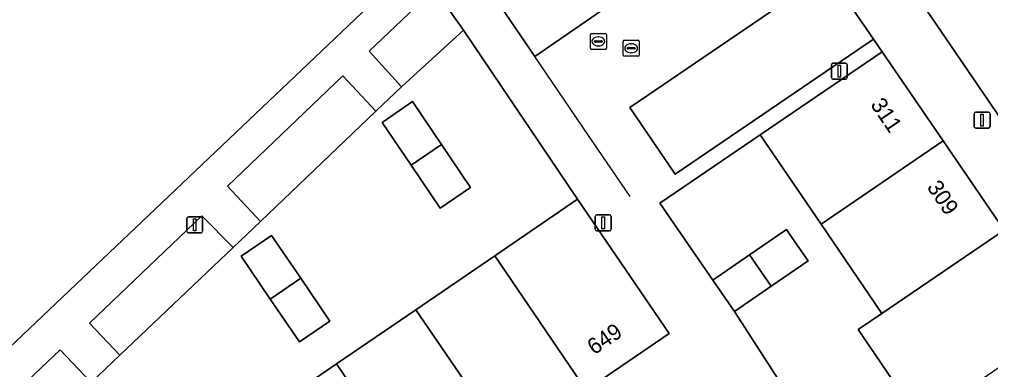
# Model space of a CAD drawing. Extents: x 155275 to 156265, y 382654 to 383635.
# Drawn here: x 155970.7 to 156031.4, y 383360.8 to 383382.7 of the extents above; entities that cross this region are included whole.
import ezdxf

# ---------------------------------------------------------------- set-up
doc = ezdxf.new("R2010")
doc.units = 0
for name, color, linetype in [('IMGEO_Erf', 7, 'Continuous'), ('IMGEO_Groenvoorziening', 7, 'Continuous'), ('IMGEO_Kolk', 7, 'Continuous'), ('IMGEO_Lichtmast', 7, 'Continuous'), ('IMGEO_Muur', 7, 'Continuous'), ('IMGEO_Pand', 7, 'Continuous'), ('IMGEO_Pand_nummerreeks', 7, 'Continuous'), ('IMGEO_Parkeervlak_open', 7, 'Continuous'), ('IMGEO_Rijbaan_lokaal_gesloten', 7, 'Continuous'), ('IMGEO_Rioolput', 7, 'Continuous'), ('IMGEO_Voetpad_open', 7, 'Continuous')]:
    doc.layers.add(name, color=color, linetype=linetype)

msp = doc.modelspace()

# ---------------------------------------------------------------- linework, layer by layer
at = {"layer": 'IMGEO_Erf'}
msp.add_lwpolyline([(155987.474, 383313.273), (155982.319, 383320.816), (155977.017, 383328.573), (155971.716, 383336.331), (155968.365, 383341.234), (155973.682, 383344.882), (155971.451, 383348.157), (155976.02, 383351.281), (155980.59, 383354.405), (155985.546, 383357.795), (155990.503, 383361.184), (155995.449, 383364.565), (156000.395, 383367.947), (156005.575, 383371.489), (155998.44, 383382.045), (155994.552, 383378.496), (155992.952, 383376.979), (155985.747, 383370.083), (155984.035, 383368.466), (155976.939, 383361.727), (155975.156, 383360.009), (155956.703, 383342.511)], dxfattribs=at)
for points in [[(155995.161, 383373.601), (155993.346, 383376.283), (155995.253, 383377.577), (155997.069, 383374.892), (155998.885, 383372.207), (155996.977, 383370.917)], [(156020.797, 383369.923), (156016.994, 383375.503), (156010.718, 383371.227), (156014.031, 383366.42), (156016.332, 383368.004), (156018.632, 383369.587), (156019.166, 383368.811), (156019.984, 383367.623), (156017.684, 383366.04), (156015.384, 383364.457), (156021.419, 383355.119), (156023.837, 383356.768), (156026.255, 383358.417), (156027.585, 383356.468), (156027.721, 383356.561), (156027.009, 383357.605), (156023.11, 383363.328), (156024.599, 383364.342)], [(155986.353, 383365.235), (155984.532, 383367.916), (155986.436, 383369.211), (155988.259, 383366.531), (155990.081, 383363.851), (155988.174, 383362.554)]]:
    msp.add_lwpolyline(points, close=True, dxfattribs=at)
at = {"layer": 'IMGEO_Groenvoorziening'}
msp.add_lwpolyline([(155926.633, 383320.982), (155972.52, 383364.552), (156010.803, 383400.934), (156006.317, 383407.48), (155993.304, 383426.577)], dxfattribs=at)
for points in [[(156017.339, 383390.295), (156017.849, 383390.607), (156011.977, 383399.213), (155998.689, 383386.6), (155999.849, 383384.883), (156002.899, 383380.405), (156007.054, 383383.252), (156004.171, 383387.439), (156014.471, 383394.488)], [(155998.44, 383382.045), (155996.634, 383384.624), (155992.539, 383380.725), (155994.552, 383378.496)], [(155992.952, 383376.979), (155990.894, 383379.181), (155983.682, 383372.3), (155985.747, 383370.083)], [(155984.035, 383368.466), (155982.065, 383370.44), (155975.045, 383363.736), (155976.939, 383361.727)], [(155975.156, 383360.009), (155973.207, 383362.065), (155954.745, 383344.572), (155956.703, 383342.511)]]:
    msp.add_lwpolyline(points, close=True, dxfattribs=at)
at = {"layer": 'IMGEO_Kolk'}
for p, q in [((156008.498, 383381.411), (156009.35, 383381.411)), ((156008.423, 383380.485), (156008.423, 383381.337)), ((156008.682, 383380.905), (156008.682, 383380.917)), ((156009.12, 383380.868), (156008.722, 383380.868)), ((156008.725, 383380.954), (156009.123, 383380.954)), ((156008.911, 383381.191), (156008.936, 383381.191)), ((156009.166, 383380.917), (156009.166, 383380.905)), ((156009.424, 383381.337), (156009.424, 383380.485)), ((156009.35, 383380.411), (156008.498, 383380.411)), ((156008.934, 383380.631), (156008.909, 383380.631))]:
    msp.add_line(p, q, dxfattribs=at)
for points in [[(156008.498, 383381.411), (156009.35, 383381.411)], [(156008.423, 383380.485), (156008.423, 383381.337)], [(156009.424, 383381.337), (156009.424, 383380.485)], [(156009.35, 383380.411), (156008.498, 383380.411)]]:
    msp.add_lwpolyline(points, dxfattribs=at)
for centre, radius, start, end in [((156008.5, 383381.335), 0.0765, 91.55205, 178.44795), ((156008.5, 383381.335), 0.0765, 91.55205, 178.44795), ((156009.348, 383381.335), 0.0765, 1.55205, 88.44795), ((156009.348, 383381.335), 0.0765, 1.55205, 88.44795), ((156008.722, 383380.914), 0.0403, 85.87752, 175.75265), ((156008.719, 383380.904), 0.0366, 178.93798, 274.71019), ((156009.123, 383380.911), 0.043, 264.86636, 352.45326), ((156009.127, 383380.916), 0.0386, 1.73085, 96.63898), ((156008.5, 383380.487), 0.0765, 181.55205, 268.44795), ((156008.5, 383380.487), 0.0765, 181.55205, 268.44795), ((156009.348, 383380.487), 0.0765, 271.55205, 358.44795), ((156009.348, 383380.487), 0.0765, 271.55205, 358.44795)]:
    msp.add_arc(centre, radius, start, end, dxfattribs=at)
for centre, major_axis, ratio, start_param, end_param in [((156008.91, 383380.911), (-0.387, 0.002), 0.722429, 4.712389, 7.853982), ((156008.935, 383380.911), (-0.39, 0.002), 0.717154, 1.570796, 4.712389)]:
    msp.add_ellipse(centre, major_axis=major_axis, ratio=ratio, start_param=start_param, end_param=end_param, dxfattribs=at)
at = {"layer": 'IMGEO_Lichtmast'}
for p, q in [((156021.443, 383379.076), (156021.443, 383379.876)), ((156021.443, 383379.876), (156021.443, 383379.076)), ((156021.543, 383379.976), (156022.333, 383379.976)), ((156022.333, 383379.976), (156021.543, 383379.976)), ((156022.433, 383379.876), (156022.433, 383379.076)), ((156022.433, 383379.076), (156022.433, 383379.876)), ((156022.333, 383378.976), (156021.543, 383378.976)), ((156021.543, 383378.976), (156022.333, 383378.976)), ((156030.373, 383376.022), (156030.373, 383376.822)), ((156030.373, 383376.822), (156030.373, 383376.022)), ((156030.473, 383376.922), (156031.263, 383376.922)), ((156031.263, 383376.922), (156030.473, 383376.922)), ((156031.363, 383376.822), (156031.363, 383376.022)), ((156031.363, 383376.022), (156031.363, 383376.822)), ((156031.263, 383375.922), (156030.473, 383375.922)), ((156030.473, 383375.922), (156031.263, 383375.922)), ((156006.776, 383370.499), (156007.566, 383370.499)), ((156007.566, 383370.499), (156006.776, 383370.499)), ((155981.134, 383369.47), (155981.134, 383370.27)), ((155981.134, 383370.27), (155981.134, 383369.47)), ((155981.234, 383370.37), (155982.024, 383370.37)), ((155982.024, 383370.37), (155981.234, 383370.37)), ((155982.124, 383370.27), (155982.124, 383369.47)), ((155982.124, 383369.47), (155982.124, 383370.27)), ((156006.676, 383369.599), (156006.676, 383370.399)), ((156006.676, 383370.399), (156006.676, 383369.599)), ((156007.666, 383370.399), (156007.666, 383369.599)), ((156007.666, 383369.599), (156007.666, 383370.399)), ((155982.024, 383369.37), (155981.234, 383369.37)), ((155981.234, 383369.37), (155982.024, 383369.37)), ((156007.566, 383369.499), (156006.776, 383369.499)), ((156006.776, 383369.499), (156007.566, 383369.499))]:
    msp.add_line(p, q, dxfattribs=at)
for points in [[(156021.863, 383379.851), (156022.013, 383379.851), (156022.013, 383379.101), (156021.863, 383379.101), (156021.863, 383379.851)], [(156030.793, 383376.797), (156030.943, 383376.797), (156030.943, 383376.047), (156030.793, 383376.047), (156030.793, 383376.797)], [(155981.554, 383370.245), (155981.704, 383370.245), (155981.704, 383369.495), (155981.554, 383369.495), (155981.554, 383370.245)], [(156007.096, 383370.374), (156007.246, 383370.374), (156007.246, 383369.624), (156007.096, 383369.624), (156007.096, 383370.374)]]:
    msp.add_lwpolyline(points, dxfattribs=at)
for centre, start, end in [((156021.543, 383379.876), 90, 180), ((156021.543, 383379.876), 90, 180), ((156022.333, 383379.876), 0, 90), ((156022.333, 383379.876), 360, 90), ((156021.543, 383379.076), 180, 270), ((156021.543, 383379.076), 180, 270), ((156022.333, 383379.076), 270, 0), ((156022.333, 383379.076), 270, 0), ((156030.473, 383376.822), 90, 180), ((156030.473, 383376.822), 90, 180), ((156031.263, 383376.822), 0, 90), ((156031.263, 383376.822), 360, 90), ((156030.473, 383376.022), 180, 270), ((156030.473, 383376.022), 180, 270), ((156031.263, 383376.022), 270, 0), ((156031.263, 383376.022), 270, 0), ((156006.776, 383370.399), 90, 180), ((156006.776, 383370.399), 90, 180), ((156007.566, 383370.399), 0, 90), ((156007.566, 383370.399), 360, 90), ((155981.234, 383370.27), 90, 180), ((155981.234, 383370.27), 90, 180), ((155982.024, 383370.27), 0, 90), ((155982.024, 383370.27), 360, 90), ((155981.234, 383369.47), 180, 270), ((155981.234, 383369.47), 180, 270), ((155982.024, 383369.47), 270, 0), ((155982.024, 383369.47), 270, 0), ((156006.776, 383369.599), 180, 270), ((156006.776, 383369.599), 180, 270), ((156007.566, 383369.599), 270, 0), ((156007.566, 383369.599), 270, 0)]:
    msp.add_arc(centre, 0.1, start, end, dxfattribs=at)
at = {"layer": 'IMGEO_Muur'}
for points in [[(156008.863, 383371.65), (156006.263, 383375.467), (156002.899, 383380.405), (155999.849, 383384.883), (155998.689, 383386.6)], [(155998.44, 383382.045), (156005.575, 383371.489)]]:
    msp.add_lwpolyline(points, dxfattribs=at)
at = {"layer": 'IMGEO_Pand'}
for points in [[(156016.994, 383375.503), (156020.797, 383369.923), (156028.426, 383375.122), (156024.616, 383380.696)], [(155995.253, 383377.577), (155993.346, 383376.283), (155995.161, 383373.601), (155997.069, 383374.892)], [(155997.069, 383374.892), (155995.161, 383373.601), (155996.977, 383370.917), (155998.885, 383372.207)], [(156028.426, 383375.122), (156020.797, 383369.923), (156024.599, 383364.342), (156032.239, 383369.545)], [(156005.575, 383371.489), (156000.395, 383367.947), (156006.1, 383359.539), (156011.295, 383363.09)], [(155986.436, 383369.211), (155984.532, 383367.916), (155986.353, 383365.235), (155988.259, 383366.531)], [(156016.332, 383368.004), (156017.684, 383366.04), (156019.984, 383367.623), (156019.166, 383368.811), (156018.632, 383369.587)], [(156032.239, 383369.545), (156024.599, 383364.342), (156023.11, 383363.328), (156027.009, 383357.605), (156036.136, 383363.844)], [(156016.332, 383368.004), (156014.031, 383366.42), (156015.384, 383364.457), (156017.684, 383366.04)], [(156000.395, 383367.947), (155995.449, 383364.565), (156001.184, 383356.178), (156006.1, 383359.539)], [(155988.259, 383366.531), (155986.353, 383365.235), (155988.174, 383362.554), (155990.081, 383363.851)], [(155995.449, 383364.565), (155990.503, 383361.184), (155996.217, 383352.783), (156001.184, 383356.178)], [(155990.503, 383361.184), (155985.546, 383357.795), (155991.28, 383349.408), (155996.217, 383352.783)]]:
    msp.add_lwpolyline(points, close=True, dxfattribs=at)
at = {"layer": 'IMGEO_Parkeervlak_open'}
msp.add_lwpolyline([(156024.076, 383381.481), (156021.226, 383385.658), (156008.844, 383377.218), (156011.678, 383373.051)], close=True, dxfattribs=at)
at = {"layer": 'IMGEO_Rijbaan_lokaal_gesloten'}
msp.add_lwpolyline([(155853.664, 383555.887), (155848.443, 383557.813), (155839.582, 383533.423), (155873.88, 383520.938), (155953.014, 383492.142), (155990.266, 383437.67), (156009.401, 383409.628), (156027.144, 383383.663), (156049.518, 383350.943)], dxfattribs=at)
at = {"layer": 'IMGEO_Rioolput'}
for p, q in [((156006.373, 383380.919), (156006.373, 383381.771)), ((156006.448, 383381.845), (156007.3, 383381.845)), ((156006.675, 383381.388), (156007.073, 383381.388)), ((156006.861, 383381.625), (156006.886, 383381.625)), ((156007.374, 383381.771), (156007.374, 383380.919)), ((156007.3, 383380.845), (156006.448, 383380.845)), ((156006.632, 383381.339), (156006.632, 383381.351)), ((156007.07, 383381.302), (156006.672, 383381.302)), ((156006.884, 383381.065), (156006.859, 383381.065)), ((156007.116, 383381.351), (156007.116, 383381.339))]:
    msp.add_line(p, q, dxfattribs=at)
for points in [[(156006.373, 383380.919), (156006.373, 383381.771)], [(156006.448, 383381.845), (156007.3, 383381.845)], [(156007.374, 383381.771), (156007.374, 383380.919)], [(156007.3, 383380.845), (156006.448, 383380.845)]]:
    msp.add_lwpolyline(points, dxfattribs=at)
for centre, radius, start, end in [((156006.45, 383381.769), 0.0765, 91.55205, 178.44795), ((156006.45, 383381.769), 0.0765, 91.55205, 178.44795), ((156006.672, 383381.348), 0.0403, 85.87752, 175.75265), ((156007.077, 383381.35), 0.0386, 1.73085, 96.63898), ((156007.298, 383381.769), 0.0765, 1.55205, 88.44795), ((156007.298, 383381.769), 0.0765, 1.55205, 88.44795), ((156006.45, 383380.921), 0.0765, 181.55205, 268.44795), ((156006.45, 383380.921), 0.0765, 181.55205, 268.44795), ((156006.669, 383381.338), 0.0366, 178.93798, 274.71019), ((156007.073, 383381.345), 0.043, 264.86636, 352.45326), ((156007.298, 383380.921), 0.0765, 271.55205, 358.44795), ((156007.298, 383380.921), 0.0765, 271.55205, 358.44795)]:
    msp.add_arc(centre, radius, start, end, dxfattribs=at)
for centre, major_axis, ratio, start_param, end_param in [((156006.86, 383381.345), (-0.387, 0.002), 0.722429, 4.712389, 7.853982), ((156006.885, 383381.345), (-0.39, 0.002), 0.717154, 1.570796, 4.712389)]:
    msp.add_ellipse(centre, major_axis=major_axis, ratio=ratio, start_param=start_param, end_param=end_param, dxfattribs=at)
at = {"layer": 'IMGEO_Voetpad_open'}
for points in [[(156049.518, 383350.943), (156027.144, 383383.663), (156009.401, 383409.628), (155990.266, 383437.67), (155953.014, 383492.142), (155873.88, 383520.938), (155839.582, 383533.423), (155848.443, 383557.813), (155845.338, 383558.959)], [(155993.304, 383426.577), (156006.317, 383407.48), (156010.803, 383400.934), (156011.977, 383399.213), (156017.849, 383390.607), (156021.226, 383385.658), (156024.076, 383381.481), (156024.616, 383380.696), (156028.426, 383375.122), (156032.239, 383369.545), (156036.136, 383363.844), (156040.033, 383358.143), (156043.929, 383352.442), (156047.738, 383346.87), (156040.093, 383341.626), (156033.631, 383337.194), (156037.02, 383332.253), (156045.433, 383339.61), (156048.379, 383342.212)], [(155954.745, 383344.572), (155973.207, 383362.065), (155975.156, 383360.009), (155976.939, 383361.727), (155975.045, 383363.736), (155982.065, 383370.44), (155984.035, 383368.466), (155985.747, 383370.083), (155983.682, 383372.3), (155990.894, 383379.181), (155992.952, 383376.979), (155994.552, 383378.496), (155992.539, 383380.725), (155996.634, 383384.624), (155998.689, 383386.6), (156011.977, 383399.213), (156010.803, 383400.934), (155972.52, 383364.552), (155926.633, 383320.982)], [(156015.384, 383364.457), (156014.031, 383366.42), (156010.718, 383371.227), (156016.994, 383375.503), (156024.616, 383380.696), (156024.076, 383381.481), (156011.678, 383373.051), (156008.844, 383377.218), (156021.226, 383385.658)], [(155996.634, 383384.624), (155998.44, 383382.045), (156005.575, 383371.489), (156011.295, 383363.09), (156006.1, 383359.539), (156001.184, 383356.178), (155996.217, 383352.783), (155991.28, 383349.408), (155986.279, 383345.99), (155981.754, 383342.896), (155977.17, 383339.762), (155976.992, 383339.641), (155982.151, 383332.082), (155987.455, 383324.311), (155992.587, 383316.792)], [(156007.054, 383383.252), (156002.899, 383380.405), (155999.849, 383384.883)], [(156033.631, 383337.194), (156030.34, 383342.036), (156029.016, 383343.984), (156022.749, 383353.169), (156021.419, 383355.119), (156015.384, 383364.457)]]:
    msp.add_lwpolyline(points, dxfattribs=at)

# ---------------------------------------------------------------- texts
at = {"layer": 'IMGEO_Pand_nummerreeks'}
for s, rotation, p in [('311', 304.15953, (156023.855, 383377.388)), ('309', 304.15953, (156027.38, 383372.231)), ('649', 34.15974, (156006.612, 383361.712))]:
    msp.add_text(s, height=1, rotation=rotation, dxfattribs=at).set_placement(p)

doc.saveas('drawing.dxf')
